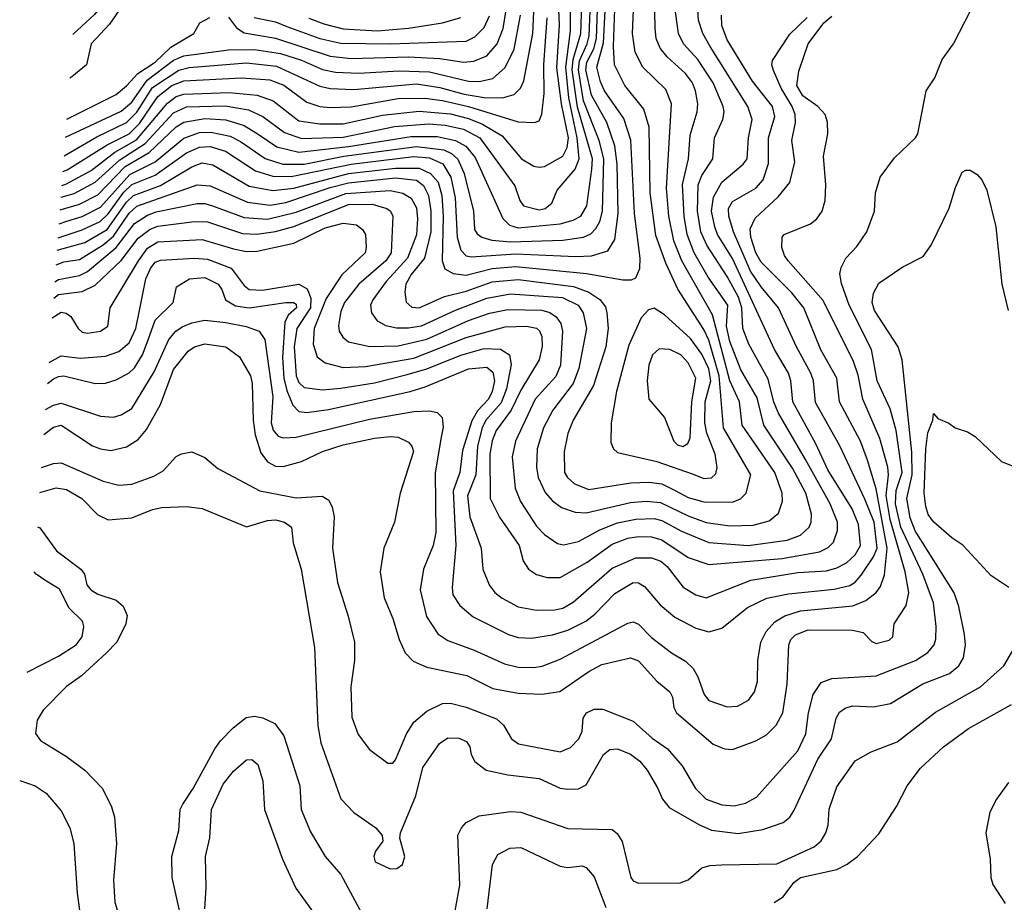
# Model space of a CAD drawing. Extents: x 1173029 to 1307123, y 522559 to 678521.
# Tile 516 of 623: x 1198926 to 1202696, y 659220 to 662597. Entities that reach past the tile are written whole.
import ezdxf

# ---------------------------------------------------------------- set-up
doc = ezdxf.new("R2010")
doc.units = 0

msp = doc.modelspace()

# ---------------------------------------------------------------- linework, layer by layer
at = {"layer": '0CON10XD'}
for points in [[(1199250.3, 664194.1), (1199314.8, 664205.2), (1199375, 664206.5), (1199455, 664196.2), (1199625, 664145.3), (1199685.1, 664135.1), (1199745.6, 664125.6), (1199782.6, 664112.6), (1199799.8, 664095), (1199810.7, 664060.7), (1199830.9, 663815), (1199808.6, 663705), (1199803, 663605), (1199792.2, 663535), (1199748.4, 663445), (1199672.2, 663367.8), (1199605, 663241.2), (1199513.8, 663126.2), (1199341.6, 662835), (1199287.4, 662725), (1199257.6, 662672.4), (1199212.8, 662617.2), (1199129.8, 662541.2)], [(1199073, 661762.8), (1199165, 661792.8), (1199233.9, 661825), (1199265, 661854.6), (1199325, 661937.1), (1199355, 661966.2), (1199445, 662001.8), (1199565, 662087.3), (1199615, 662109.7), (1199655, 662111.7), (1199713.9, 662093.9), (1199829, 662019), (1199895, 661998.1), (1199965, 661997.4), (1200195, 662044.7), (1200435, 662073.7), (1200495, 662068.4), (1200545.9, 662045.9), (1200576.5, 661995), (1200593.3, 661915), (1200600.6, 661765), (1200615.4, 661715.4), (1200635, 661693.5), (1200655, 661689.3), (1200825, 661701.6), (1201055, 661691), (1201115, 661693.3), (1201177.3, 661712.7), (1201204.5, 661755.5), (1201218, 661855), (1201213.2, 662045), (1201204.6, 662115), (1201174, 662204), (1201115, 662308.1), (1201093.2, 662405), (1201097.8, 662435), (1201123.8, 662486.2), (1201134.7, 662525.3), (1201143.9, 662785)], [(1199009.5, 660883), (1199055, 660899.1), (1199085, 660901.6), (1199245, 660830.8), (1199305, 660816.6), (1199355, 660819.3), (1199439.8, 660850.3), (1199475, 660871.1), (1199525, 660925.8), (1199545, 660936.2), (1199585, 660943.8), (1199635, 660922), (1199685, 660879.2), (1199845, 660794.7), (1199985, 660767.5), (1200084.2, 660774.2), (1200109.1, 660759.1), (1200122.1, 660732.1), (1200129.5, 660695), (1200123.8, 660575), (1200143, 660443), (1200183.8, 660315), (1200207.7, 660215), (1200207.7, 660145), (1200194, 660044), (1200198.3, 659928.3), (1200221.7, 659861.7), (1200265, 659804.4), (1200335, 659752), (1200355, 659752.5), (1200364.7, 659765.3), (1200407.4, 659865), (1200435, 659908.8), (1200485, 659951.5), (1200545, 659980.8), (1200575, 659981.5), (1200635, 659966.7), (1200751.3, 659921.3), (1200778.2, 659898.2), (1200809.1, 659845), (1200835.8, 659825.8), (1200995, 659795.3), (1201035, 659811.8), (1201066.9, 659845), (1201079.6, 659875), (1201083.5, 659925), (1201095.8, 659945), (1201125, 659958.9), (1201158.8, 659958.8), (1201275, 659913.3), (1201348.1, 659848.1), (1201406.5, 659806.5), (1201462.1, 659742.1), (1201513.2, 659655), (1201555, 659614.6), (1201615, 659592.7), (1201661.2, 659588.8), (1201705, 659598.5), (1201747.4, 659622.6), (1201905, 659800), (1201935.8, 659865), (1201945.7, 659945), (1201964.2, 660015), (1201995, 660060.4), (1202035, 660075.9), (1202205, 660086.6), (1202355.5, 660144.5), (1202403.7, 660176.3), (1202427.1, 660205), (1202433.8, 660226.2), (1202435.3, 660274.7), (1202424.7, 660365.3), (1202383.8, 660475), (1202300.3, 660655), (1202279.3, 660745), (1202281.7, 660795), (1202304.9, 660865), (1202282.3, 661025), (1202258.3, 661108.3), (1202209.6, 661215), (1202187.1, 661335), (1202102, 661505), (1202072.6, 661587.4), (1202066.4, 661625), (1202070.7, 661649.3), (1202088.6, 661685), (1202131.1, 661728.9), (1202169.5, 661785), (1202198.5, 661865), (1202203.1, 661935), (1202220.8, 661995), (1202275, 662069.2), (1202355.8, 662145), (1202365, 662160), (1202396.7, 662325), (1202430, 662375), (1202457.5, 662445), (1202500.8, 662505), (1202635, 662766.7)], [(1199069.5, 661715.1), (1199175, 661744.3), (1199261.1, 661795), (1199335, 661899.5), (1199361.7, 661925), (1199465, 661962.5), (1199585, 662033.7), (1199625, 662049.6), (1199665, 662041.7), (1199805, 661960.7), (1199895, 661943), (1199975, 661952.8), (1200185, 662008.6), (1200365, 662028.8), (1200455, 662029.6), (1200499.3, 662009.3), (1200528.7, 661975), (1200541.9, 661925), (1200547, 661845), (1200544.1, 661674.1), (1200554.3, 661644.3), (1200585.6, 661625.6), (1200635, 661619.5), (1200735, 661645.4), (1200825, 661653), (1201096.3, 661626.3), (1201235, 661601.8), (1201268.1, 661601.9), (1201285, 661610), (1201300.8, 661645), (1201302.1, 661685), (1201280.6, 661855), (1201266.3, 662136.3), (1201239.1, 662219.1), (1201165, 662324.7), (1201149.2, 662359.2), (1201135.5, 662415), (1201161.9, 662508.1), (1201174.4, 662755)], [(1199056.1, 661531.7), (1199075, 661545.7), (1199165, 661556.6), (1199215, 661581.7), (1199313.9, 661676.1), (1199379.2, 661760.8), (1199425, 661796), (1199455, 661807.2), (1199595, 661825.5), (1199645, 661823.2), (1199778.9, 661778.9), (1199834, 661776), (1199905, 661786.5), (1199975, 661806.4), (1200185, 661890.2), (1200275, 661891.8), (1200331.5, 661875), (1200346.2, 661865), (1200355.3, 661845), (1200347.8, 661705), (1200328.4, 661675), (1200225, 661584.7), (1200169, 661515), (1200155, 661481.2), (1200146.6, 661426.6), (1200149.7, 661405), (1200162.7, 661382.7), (1200184.8, 661364.8), (1200266.4, 661346.4), (1200375, 661349.2), (1200484.6, 661375), (1200645, 661445.8), (1200725, 661473.9), (1200795, 661488.3), (1200925, 661485.2), (1200956.4, 661476.4), (1200980.2, 661460.2), (1200997.6, 661435), (1201004.8, 661405), (1200996.5, 661275), (1200978.2, 661231.8), (1200899.4, 661145), (1200824.8, 660985), (1200811.9, 660925), (1200823.2, 660805), (1200843.4, 660753.4), (1200905, 660658.8), (1200935, 660627.1), (1200985, 660592.9), (1201008.2, 660588.2), (1201065, 660600), (1201147.7, 660645), (1201215, 660672.4), (1201285, 660686.5), (1201355, 660688.5), (1201385, 660680.5), (1201459.5, 660639.5), (1201565, 660596.4), (1201714.8, 660584.8), (1201864.8, 660605.2), (1201915.5, 660625), (1201948.4, 660655), (1201956.4, 660675), (1201957.6, 660705), (1201936.2, 660785), (1201885, 660880.6), (1201775.7, 661045.7), (1201749.9, 661149.9), (1201687.1, 661257.1), (1201645, 661366.2), (1201632.8, 661425), (1201638, 661505), (1201562.3, 661612.3), (1201508.8, 661705), (1201482, 661775), (1201470.4, 661845), (1201464, 661966), (1201487.4, 662065), (1201492.6, 662155), (1201520.2, 662245), (1201522.1, 662275), (1201513.9, 662325), (1201501.5, 662355), (1201475, 662390.9), (1201405, 662455.3), (1201378.3, 662488.3), (1201363.4, 662525), (1201359.6, 662565), (1201356.2, 662686.2)], [(1199060.6, 661593.7), (1199075, 661603), (1199155, 661618.5), (1199185, 661633.8), (1199295, 661726), (1199365, 661817.1), (1199415, 661849.6), (1199448.2, 661861.8), (1199605, 661893.4), (1199635, 661894.1), (1199664.7, 661885.3), (1199785, 661840.2), (1199875, 661834.1), (1199985, 661860.4), (1200175, 661931.8), (1200345, 661943.1), (1200393.5, 661933.5), (1200425, 661914.1), (1200445, 661876.7), (1200449.5, 661835), (1200445, 661774.4), (1200411.3, 661685), (1200329.1, 661595), (1200278.6, 661525), (1200269.4, 661505), (1200273.1, 661475), (1200294.7, 661444.7), (1200327.4, 661427.4), (1200368.7, 661418.7), (1200415, 661418.3), (1200465, 661426.2), (1200595, 661485.8), (1200715, 661532), (1200805, 661548.3), (1201004.4, 661534.4), (1201064.2, 661505), (1201083.8, 661475), (1201095.7, 661415), (1201067.1, 661262.9), (1201045.2, 661205), (1200967, 661103), (1200931, 661035), (1200907.6, 660955), (1200905.2, 660885), (1200911.1, 660845), (1200938.5, 660788.5), (1200965.5, 660755.5), (1201000.3, 660730.3), (1201052.5, 660712.5), (1201095, 660710.4), (1201265, 660750), (1201325.2, 660755.2), (1201379.1, 660749.1), (1201485, 660698.4), (1201555, 660673.4), (1201645, 660661), (1201735, 660663.4), (1201795, 660679.1), (1201831.5, 660708.5), (1201846.4, 660755), (1201845.2, 660785), (1201817, 660865), (1201692, 661045), (1201681.7, 661135), (1201645, 661215.4), (1201578.2, 661468.2), (1201461.6, 661675), (1201430.9, 661750.9), (1201411.5, 661845), (1201403.1, 661953.1), (1201421.8, 662275), (1201399.5, 662329.5), (1201312, 662415), (1201282.6, 662472.6), (1201272.8, 662545), (1201278.5, 662695)], [(1199065.5, 661659.6), (1199095, 661670.4), (1199155, 661680), (1199245, 661735.3), (1199285, 661768.5), (1199345, 661856.9), (1199375, 661883.8), (1199605, 661964.8), (1199655, 661961), (1199798.6, 661898.6), (1199885, 661887.8), (1199945, 661897.9), (1200114.5, 661955.5), (1200185, 661972.8), (1200365, 661991.5), (1200445, 661983.7), (1200472.6, 661962.6), (1200490.8, 661925), (1200500.1, 661865), (1200499.8, 661785), (1200475.5, 661684.5), (1200425, 661622.2), (1200404.4, 661585), (1200400, 661555), (1200405.8, 661515.8), (1200427.4, 661497.4), (1200455, 661494.4), (1200552.6, 661537.4), (1200635, 661558.5), (1200735, 661593.5), (1200835, 661603.3), (1201045.8, 661575.8), (1201105.1, 661555.1), (1201146.7, 661526.7), (1201168.4, 661498.4), (1201174.3, 661475), (1201179, 661415), (1201170, 661345), (1201123, 661197), (1201045.3, 661065), (1201025, 661014), (1201010.4, 660945), (1201012.5, 660865), (1201023.8, 660845), (1201050.9, 660820.9), (1201105, 660799.7), (1201265.5, 660824.5), (1201335, 660827.3), (1201385, 660820.6), (1201435.1, 660795.1), (1201485, 660769.2), (1201545, 660752.5), (1201655, 660751.4), (1201685.7, 660764.3), (1201708.2, 660785), (1201725.3, 660855), (1201620.5, 661035), (1201604.6, 661235), (1201565, 661371.2), (1201545, 661411.9), (1201446.5, 661566.5), (1201400.2, 661665), (1201362, 661772), (1201340.5, 661935), (1201336, 662186), (1201315.9, 662255), (1201243.6, 662345), (1201202.8, 662425), (1201199.5, 662495), (1201205.7, 662675)], [(1199076.9, 661816.4), (1199106.8, 661826.8), (1199165, 661844.3), (1199235, 661880.4), (1199347.8, 662005), (1199445, 662053.8), (1199555, 662144.5), (1199615, 662166.2), (1199657.4, 662167.4), (1199732, 662152), (1199771.4, 662131.4), (1199865.8, 662065.8), (1199933.8, 662045), (1200015, 662044.9), (1200166.7, 662075), (1200445, 662111.9), (1200549.7, 662099.7), (1200579.8, 662085), (1200603.7, 662063.7), (1200628.2, 662008.2), (1200663.5, 661865), (1200668, 661795), (1200677.9, 661777.9), (1200695.5, 661765.5), (1200733.9, 661753.9), (1200805, 661747.4), (1201005, 661753.3), (1201085.1, 661764.9), (1201112.2, 661777.8), (1201132.4, 661797.6), (1201147, 661825), (1201157.2, 661865), (1201162.7, 662065), (1201145.1, 662135.1), (1201085, 662286.8), (1201065.2, 662405), (1201069.7, 662440.3), (1201099.3, 662505), (1201106.6, 662535), (1201113.4, 662695)], [(1199080.8, 661869.9), (1199155, 661891.4), (1199225, 661926.7), (1199330.4, 662035), (1199421.2, 662088.8), (1199525, 662187.7), (1199555, 662204.5), (1199635, 662218.9), (1199715, 662213.8), (1199785, 662192.5), (1199838.9, 662158.9), (1199910.4, 662110.4), (1199995, 662090.8), (1200185, 662112.1), (1200425, 662150.2), (1200525, 662150.6), (1200595.1, 662135.1), (1200633.9, 662113.9), (1200669.5, 662069.5), (1200776, 661836), (1200801.4, 661811.4), (1200835, 661800.9), (1200995, 661816.1), (1201045, 661829.6), (1201074.6, 661845.4), (1201097.8, 661885), (1201116.9, 662025), (1201119.6, 662065), (1201062.3, 662262.3), (1201041.6, 662405), (1201045.2, 662444.8), (1201074.3, 662545), (1201079.1, 662695)], [(1199084.3, 661918.3), (1199135, 661932.5), (1199215, 661975.4), (1199309, 662061), (1199406.4, 662123.6), (1199515, 662241.4), (1199565, 662264.1), (1199713, 662267), (1199801.8, 662251.8), (1199856.4, 662226.4), (1199940.4, 662165), (1200005, 662142.6), (1200165, 662147.8), (1200360.9, 662189.1), (1200491.9, 662198.1), (1200555, 662194), (1200625, 662178.3), (1200687.3, 662145), (1200821.5, 661961.5), (1200840.9, 661905), (1200855, 661884.5), (1200915, 661869.2), (1200938.1, 661875), (1200963.1, 661895), (1200983.3, 661945), (1201052.2, 662025), (1201068.4, 662065), (1201060.7, 662145), (1201028.8, 662298.8), (1201016.6, 662415), (1201035.5, 662555), (1201034.9, 662695)], [(1199087.6, 661962.9), (1199102.3, 661967.7), (1199199.5, 662020.5), (1199290.2, 662089.8), (1199372.7, 662137.3), (1199491.8, 662278.2), (1199525, 662302.8), (1199555, 662312.8), (1199728.5, 662318.5), (1199835, 662308.8), (1199896.8, 662286.8), (1199995, 662210.4), (1200075, 662199.1), (1200165, 662199.1), (1200315, 662232.2), (1200455, 662247.6), (1200575, 662236.7), (1200645, 662219.5), (1200697.4, 662197.4), (1200772.9, 662152.9), (1200847.5, 662065), (1200895, 662037), (1200915, 662032.3), (1200935, 662035.7), (1201005.1, 662074.9), (1201021.8, 662108.2), (1201026.9, 662145), (1201000.4, 662275), (1200983.1, 662413.1), (1200992.3, 662577.7), (1200988.2, 662695)], [(1199038.2, 661285.9), (1199085, 661311.1), (1199157.8, 661302.2), (1199255, 661309.3), (1199305, 661327.9), (1199345, 661360.7), (1199371, 661415), (1199384.3, 661484.3), (1199408.8, 661605), (1199426.3, 661645), (1199445, 661670), (1199465, 661677), (1199595, 661684.8), (1199645, 661680.8), (1199736.3, 661646.3), (1199785, 661580.5), (1199805, 661564.4), (1199855, 661562.7), (1199995, 661585.8), (1200027.2, 661567.2), (1200041, 661531), (1200039.6, 661495), (1199986.5, 661415), (1199976.5, 661345), (1199984.5, 661234.5), (1199995, 661208.7), (1200015, 661190.3), (1200085, 661181.3), (1200155, 661187.4), (1200285, 661208.2), (1200409, 661239), (1200485, 661261.6), (1200615, 661313.4), (1200705, 661339.2), (1200766.7, 661336.7), (1200801.5, 661315), (1200807.2, 661277.2), (1200790.1, 661185), (1200769.5, 661130.5), (1200711, 661065), (1200696.1, 661035), (1200678.6, 660965), (1200672.5, 660855), (1200640.8, 660775), (1200649.8, 660695), (1200692.5, 660575), (1200699.2, 660495), (1200723.8, 660435), (1200745, 660405.6), (1200773, 660383), (1200835, 660350.7), (1200905, 660337.2), (1200975, 660339.5), (1201005, 660345.3), (1201045, 660368.9), (1201195, 660499), (1201285, 660538.4), (1201345, 660537.4), (1201380.8, 660525), (1201405.7, 660505), (1201466, 660426), (1201515, 660396.7), (1201555, 660385.3), (1201725, 660452.8), (1201905, 660481.7), (1202015, 660488.7), (1202055, 660499.6), (1202091.7, 660518.3), (1202125, 660550), (1202144.8, 660585), (1202137.2, 660665), (1202113.4, 660725), (1202020.8, 660875), (1201974.6, 660974.6), (1201886.1, 661135), (1201879, 661215), (1201869.1, 661245), (1201816.1, 661335), (1201655, 661683.2), (1201598.4, 661775), (1201588, 661805), (1201575.4, 661865), (1201582.2, 661917.8), (1201614.3, 661975.7), (1201696.4, 662045), (1201711.5, 662065), (1201717.1, 662145), (1201730, 662215), (1201714.3, 662265), (1201570.2, 662495), (1201541.3, 662545), (1201525.2, 662595), (1201521.9, 662635)], [(1199050.7, 661456.9), (1199085, 661478.4), (1199104.3, 661474.3), (1199121.3, 661461.3), (1199149.3, 661415), (1199165, 661401.6), (1199185, 661397.6), (1199235, 661404.7), (1199263.5, 661425), (1199272.1, 661495), (1199380.9, 661675), (1199415, 661723.4), (1199455, 661746.7), (1199625, 661756.7), (1199745, 661720), (1199795, 661710.6), (1199835, 661711), (1199975, 661741.9), (1200095, 661800.8), (1200165, 661818.3), (1200215, 661811.8), (1200239.1, 661795), (1200250.4, 661775), (1200253.2, 661725), (1200248.2, 661705), (1200159.3, 661620.7), (1200099.1, 661530.9), (1200053, 661415), (1200049.8, 661355), (1200065, 661306.5), (1200095, 661284.1), (1200165, 661265.7), (1200250.5, 661269.5), (1200435, 661302.3), (1200635, 661380.9), (1200785, 661421.5), (1200866.7, 661425), (1200905, 661416.3), (1200916.7, 661406.7), (1200924.7, 661385), (1200926.6, 661346.6), (1200915.2, 661295), (1200845, 661179.1), (1200807.5, 661102.5), (1200750.4, 661025), (1200735, 660985.6), (1200726.1, 660935), (1200726.8, 660765), (1200763.7, 660693.7), (1200838.4, 660585), (1200853.2, 660526.8), (1200874.4, 660495), (1200905, 660473.8), (1200945, 660463.2), (1200995, 660462.5), (1201099.1, 660520.9), (1201195, 660590.4), (1201255, 660613), (1201295, 660619.3), (1201345, 660617.8), (1201385, 660606.7), (1201485, 660539.5), (1201565, 660512.5), (1201845, 660535.1), (1201988.7, 660561.3), (1202022.1, 660577.9), (1202041.5, 660598.5), (1202057.6, 660642.4), (1202057.7, 660675), (1202028.7, 660745), (1201935, 660914.7), (1201831, 661091), (1201814, 661134), (1201792.2, 661222.2), (1201718, 661355), (1201695, 661415.8), (1201691.5, 661495), (1201678.7, 661535), (1201635, 661614.7), (1201556.5, 661735), (1201534.3, 661785), (1201520.9, 661865), (1201524.2, 661965), (1201538.4, 662001.6), (1201579.7, 662065), (1201586.4, 662145), (1201618.1, 662215), (1201623.2, 662245), (1201619.8, 662265), (1201580.7, 662355), (1201522.5, 662445), (1201468.2, 662505), (1201448.3, 662545), (1201433.7, 662655)], [(1199095.8, 662075.8), (1199221, 662149), (1199335, 662203.6), (1199375, 662243.1), (1199435, 662338), (1199535, 662403.7), (1199575, 662413.7), (1199795, 662432.6), (1199909.2, 662419.2), (1200075, 662343), (1200115, 662333.8), (1200205, 662330.6), (1200445, 662351.5), (1200535, 662338.1), (1200627.4, 662312.6), (1200705, 662299.7), (1200775, 662298.4), (1200818.7, 662311.3), (1200844.1, 662335), (1200856.2, 662363.8), (1200891.1, 662545), (1200895.4, 662655)], [(1199306.8, 662633.2), (1199270, 662580), (1199199.6, 662505), (1199182.1, 662425), (1199125, 662378), (1199117.6, 662374)], [(1199725, 662607.5), (1199755.5, 662565.5), (1199785, 662547.5), (1199905, 662526.6), (1200115, 662458.3), (1200195, 662449.1), (1200415, 662454.6), (1200535, 662449.2), (1200625, 662434.8), (1200665, 662438.5), (1200715, 662459.3), (1200753.7, 662505), (1200776.6, 662563.4), (1200788.3, 662635)], [(1199018.3, 661009.4), (1199055, 661038.4), (1199085, 661046.2), (1199205, 660967.1), (1199235.4, 660954.6), (1199275, 660949.1), (1199335, 660962.8), (1199379.3, 660990.7), (1199411.3, 661028.7), (1199464.5, 661124.5), (1199515, 661258.8), (1199571.4, 661328.6), (1199595, 661345.3), (1199635, 661357.2), (1199715, 661345.8), (1199767.2, 661307.2), (1199809.5, 661235), (1199816.5, 661205), (1199820.2, 661065), (1199828, 661008), (1199849.7, 660939.7), (1199875, 660905.9), (1199905, 660888.8), (1199935, 660887.5), (1200005, 660906.7), (1200085.6, 660945), (1200165, 660970.2), (1200285, 660996), (1200345, 661002.5), (1200375, 660999.7), (1200415, 660980.5), (1200427.7, 660965), (1200433.2, 660945), (1200382.5, 660785), (1200361.2, 660675), (1200319.6, 660575), (1200306.2, 660485), (1200320.9, 660385), (1200355, 660306.2), (1200378.5, 660225), (1200401.9, 660175), (1200433.1, 660143.1), (1200485, 660119.1), (1200637.5, 660087.5), (1200737.9, 660037.9), (1200835, 660020.5), (1200925, 660015.9), (1200993.6, 660026.4), (1201105, 660102.9), (1201155, 660130.3), (1201265, 660155.9), (1201295, 660143.8), (1201365.7, 660065.7), (1201415.6, 660025), (1201425.6, 660005), (1201430, 659965), (1201441.4, 659945), (1201581.2, 659825), (1201625, 659806.7), (1201655, 659804.5), (1201745, 659837.9), (1201785, 659860.4), (1201822.4, 659897.6), (1201847.7, 659945), (1201864.2, 660055), (1201870.7, 660205), (1201878.6, 660225), (1201896.6, 660243.4), (1201945, 660263), (1202115, 660261.6), (1202155, 660251.8), (1202188.1, 660218.1), (1202205, 660209.6), (1202255, 660223.1), (1202268.8, 660235), (1202273.8, 660285), (1202319.7, 660355), (1202330, 660405), (1202315.8, 660485), (1202258.7, 660685), (1202244.1, 660775.9), (1202253, 660855), (1202250.5, 660885), (1202220, 660995), (1202154.4, 661145), (1202136.4, 661236.4), (1202119, 661289), (1202002.5, 661522.5), (1201868.2, 661675), (1201854.1, 661695), (1201844.6, 661725), (1201845.6, 661764.4), (1201852.5, 661775), (1201953.8, 661816.2), (1201978.6, 661835), (1201998.9, 661865), (1202009.5, 661905), (1202012.3, 661965), (1202004.2, 662075), (1202019.7, 662160.3), (1202019.5, 662205), (1202009.5, 662235), (1201982.1, 662265), (1201925, 662305.7), (1201901.7, 662345), (1201909.3, 662400.7), (1201944.6, 662505), (1202005, 662585.4), (1202035, 662611.1)], [(1199025, 661105.5), (1199055, 661121.7), (1199085, 661129.8), (1199235, 661079.7), (1199285, 661076.7), (1199315, 661085.3), (1199355, 661109.2), (1199440.6, 661249.4), (1199496.4, 661373.6), (1199523.4, 661405), (1199548.1, 661421.9), (1199585, 661437.4), (1199635, 661446.8), (1199715, 661438.7), (1199792.6, 661422.6), (1199843.1, 661405), (1199865, 661374), (1199895.6, 661154.4), (1199888.8, 661055), (1199896.6, 661026.6), (1199915, 661003.3), (1199935, 660996.6), (1199985, 660999.5), (1200265, 661068), (1200435, 661097.6), (1200495, 661100), (1200524.5, 661094.5), (1200543.1, 661075), (1200547.5, 661037.5), (1200540.1, 660999.9), (1200516.2, 660863.8), (1200518.7, 660635), (1200508.5, 660585), (1200471.5, 660495), (1200458.8, 660415), (1200483.1, 660313.1), (1200527.3, 660247.3), (1200565, 660221.3), (1200665.6, 660185), (1200782.1, 660132.1), (1200835, 660119.2), (1200895, 660118.6), (1200926.8, 660123.2), (1200995, 660149.7), (1201255, 660287.5), (1201275, 660293.1), (1201295, 660283.8), (1201345, 660233.2), (1201421.9, 660175), (1201475, 660142.9), (1201504.8, 660114.8), (1201522.8, 660082.8), (1201546.5, 660015), (1201565, 659991.5), (1201635, 659967.9), (1201675, 659970.5), (1201716.5, 659993.5), (1201740, 660025), (1201750.4, 660065), (1201752.5, 660145), (1201764.1, 660215), (1201783.7, 660256.3), (1201817, 660293), (1201855, 660315.7), (1201915, 660334.8), (1202116.1, 660353.9), (1202165.2, 660374.8), (1202205.2, 660404.8), (1202222.1, 660427.9), (1202237.4, 660472.6), (1202247.9, 660575), (1202205, 660801.5), (1202172, 660912), (1202145.2, 660985), (1202065.2, 661135), (1202054.8, 661225), (1201994, 661334), (1201928.4, 661495), (1201882.1, 661552.1), (1201765, 661670), (1201744.5, 661705), (1201725.2, 661765), (1201723.5, 661796.5), (1201741.9, 661838.1), (1201830.3, 661919.7), (1201875.3, 661974.7), (1201893.7, 662053.7), (1201882.3, 662135), (1201896.5, 662203.5), (1201895.2, 662235), (1201884.2, 662265), (1201841.6, 662335), (1201812.8, 662402.8), (1201805.4, 662425), (1201808.4, 662441.6), (1201875, 662541.9), (1201941.5, 662605)], [(1199032.3, 661204.5), (1199055, 661223), (1199075, 661232.4), (1199095, 661234), (1199215, 661205.3), (1199255, 661206.7), (1199295, 661219.1), (1199345, 661246.4), (1199365.2, 661265), (1199395.8, 661314.2), (1199417.7, 661372.3), (1199445, 661446.8), (1199513.3, 661515), (1199526.9, 661575), (1199576, 661605), (1199635, 661610.7), (1199685.5, 661585), (1199700.5, 661565), (1199714.4, 661525), (1199751.8, 661501.8), (1199805, 661494.1), (1199945, 661515.2), (1199974.7, 661514.7), (1199985, 661508.5), (1199985.8, 661495), (1199953.5, 661466.5), (1199940.6, 661439.4), (1199932.4, 661305), (1199937.8, 661225), (1199948.6, 661178.6), (1199971.8, 661121.8), (1199995, 661097.8), (1200025, 661094.4), (1200108, 661105), (1200421.4, 661175), (1200478, 661192), (1200645, 661261), (1200715, 661267), (1200737.8, 661247.8), (1200744.5, 661215), (1200734.8, 661175), (1200721.6, 661145), (1200679.4, 661100.6), (1200657.6, 661062.4), (1200621, 660949), (1200611.1, 660865), (1200586.1, 660793.9), (1200596.1, 660585), (1200582.2, 660425), (1200585, 660396.7), (1200611.1, 660355), (1200662.4, 660312.4), (1200797.1, 660245), (1200835, 660233.6), (1200885, 660230), (1200966.3, 660243.7), (1201025, 660261.5), (1201094.2, 660295.8), (1201128.1, 660321.9), (1201205, 660402), (1201275, 660443.2), (1201295, 660441.9), (1201318.3, 660428.3), (1201378.1, 660358.1), (1201435, 660311.1), (1201515, 660269.3), (1201565, 660254.6), (1201615, 660268.9), (1201712.2, 660347.8), (1201786.6, 660383.4), (1201869.6, 660400.4), (1202045, 660417.9), (1202105, 660432.7), (1202125.1, 660444.9), (1202148.4, 660471.6), (1202195, 660541.4), (1202208.7, 660575), (1202197.4, 660675), (1202162.2, 660762.2), (1202066.4, 660966.4), (1201972.9, 661132.9), (1201966, 661215), (1201955.2, 661245), (1201900.2, 661345), (1201832, 661495), (1201765, 661574.7), (1201724.4, 661634.4), (1201658.7, 661785), (1201640.7, 661845), (1201640.2, 661875), (1201655, 661901.3), (1201745, 661952.2), (1201772.2, 661985), (1201793.1, 662046.9), (1201793.3, 662145), (1201817.3, 662227.3), (1201808.1, 662265), (1201732, 662362), (1201635, 662520.4), (1201614, 662575), (1201612.5, 662615)], [(1199091.5, 662016.8), (1199107.4, 662022.6), (1199261.5, 662118.5), (1199345, 662160), (1199385, 662200), (1199455, 662303.4), (1199508.8, 662345), (1199555, 662362.7), (1199775, 662374.6), (1199883.1, 662366.9), (1199936.8, 662346.8), (1200025, 662281.8), (1200075, 662265.6), (1200115, 662261.2), (1200195, 662264.2), (1200374.6, 662295.4), (1200477.5, 662297.5), (1200545, 662288.6), (1200645, 662264.9), (1200835, 662206.8), (1200896.5, 662203.5), (1200915, 662210), (1200924.7, 662235.3), (1200933.7, 662315), (1200932.7, 662425), (1200945.4, 662604.6)], [(1199101.1, 662148.2), (1199315, 662247.7), (1199355, 662281.2), (1199414, 662366), (1199515, 662442), (1199555, 662459.5), (1199725, 662481.8), (1199825, 662483.6), (1199925, 662467.9), (1200005, 662441.8), (1200085, 662406.7), (1200135, 662396.1), (1200225, 662392.1), (1200378.1, 662401.9), (1200495, 662397.7), (1200645, 662361.6), (1200685, 662361), (1200738.1, 662371.9), (1200785, 662413.9), (1200818.8, 662485), (1200843.8, 662615)], [(1199106.1, 662217), (1199295, 662311.6), (1199335, 662343.6), (1199378.3, 662391.7), (1199444.8, 662435), (1199505, 662492.7), (1199592.9, 662545), (1199616, 662585), (1199654, 662605)], [(1199823.5, 662605), (1199905, 662588.8), (1199949.2, 662570.8), (1200075, 662525.1), (1200155, 662507.4), (1200345, 662504.6), (1200635, 662515.2), (1200668.5, 662531.5), (1200705, 662567.5), (1200725, 662611.9)], [(1200033.4, 662603.4), (1200091, 662581), (1200165, 662562.6), (1200295, 662554.6), (1200415, 662564.6), (1200545.2, 662584.8), (1200615, 662605.3)], [(1199002.8, 660787.9), (1199065, 660806), (1199105, 660800), (1199163.5, 660765), (1199225, 660702.2), (1199265, 660683.5), (1199355, 660691.1), (1199435, 660723.2), (1199470.4, 660730.4), (1199565, 660733.9), (1199625, 660727.1), (1199795, 660656.2), (1199875, 660681.2), (1199905, 660682.9), (1199940, 660675), (1199967.1, 660655), (1199972.9, 660595), (1200003.9, 660495), (1200054.5, 660195), (1200068, 659895), (1200079.5, 659829.5), (1200155.3, 659615.3), (1200205, 659563.1), (1200290, 659505), (1200313.8, 659475), (1200315.9, 659454.1), (1200288.8, 659415), (1200282.5, 659395), (1200286.7, 659375), (1200345, 659348), (1200370.5, 659349.5), (1200391.2, 659365), (1200400, 659395), (1200382, 659465), (1200384.2, 659485), (1200442.3, 659627.7), (1200470, 659735), (1200533, 659827), (1200565, 659849.4), (1200607.6, 659847.6), (1200636.2, 659835), (1200649.2, 659815), (1200654.2, 659785), (1200668.6, 659758.6), (1200712.5, 659725), (1200795, 659707.3), (1200915, 659693.3), (1200995, 659657.1), (1201025, 659652.1), (1201065, 659653.6), (1201095, 659668.9), (1201161.1, 659785), (1201185.2, 659804.8), (1201215, 659807.2), (1201265, 659786.1), (1201299.9, 659759.9), (1201328.2, 659725), (1201367.9, 659657.9), (1201387.3, 659615), (1201413, 659583), (1201526.9, 659516.9), (1201575, 659495.8), (1201676.8, 659483.2), (1201772, 659498), (1201849.2, 659525), (1201874.5, 659545), (1201890.7, 659569.3), (1201982.5, 659767.5), (1202034.8, 659845), (1202052.5, 659925), (1202065, 659947.3), (1202087.1, 659962.9), (1202115, 659971.8), (1202195, 659967.8), (1202259.6, 659980.4), (1202384.2, 660055.8), (1202485.5, 660095), (1202521.5, 660125), (1202540, 660155), (1202548, 660205), (1202543.1, 660245), (1202522.1, 660352.1), (1202504.3, 660404.3), (1202355, 660641.2), (1202335, 660690.5), (1202322.6, 660765), (1202342.8, 660855), (1202341.7, 660941.7), (1202305.3, 661295.3), (1202289.1, 661345), (1202199.4, 661485), (1202190.5, 661515), (1202195, 661551.2), (1202215, 661588.6), (1202308, 661652), (1202385, 661691.4), (1202415.5, 661734.5), (1202484.6, 661875.4), (1202508.8, 661955), (1202535, 662014), (1202548.1, 662021.9), (1202565, 662021.1), (1202591.9, 662005), (1202610, 661985), (1202629.2, 661945), (1202663.4, 661805), (1202687, 661585), (1202710.3, 661485)], [(1201545, 660841.6), (1201575, 660844.7), (1201590.9, 660859.1), (1201596, 660884), (1201588.6, 660935), (1201557.2, 661015), (1201549.9, 661055), (1201551.2, 661135), (1201571.7, 661215), (1201565, 661260.7), (1201537.8, 661317.8), (1201495, 661376.7), (1201395, 661467.3), (1201355, 661492.9), (1201333.2, 661486.8), (1201305, 661456), (1201257.7, 661352.3), (1201211.4, 661175), (1201191.1, 661055), (1201189.7, 660979.7), (1201199.2, 660955), (1201215, 660941.4), (1201365, 660906.5), (1201505, 660858.4), (1201545, 660841.6)], [(1201465, 660964), (1201484.8, 660975.3), (1201492.9, 660997.1), (1201500, 661135), (1201514.4, 661225), (1201485, 661284.6), (1201457.7, 661315), (1201415, 661335.8), (1201375, 661338), (1201348.7, 661315), (1201335.3, 661275), (1201328.7, 661215), (1201335.3, 661145.3), (1201394.5, 661074.5), (1201430, 660985), (1201445, 660970), (1201465, 660964)], [(1202713.8, 660425), (1202645, 660470.6), (1202602.9, 660515), (1202536.6, 660586.6), (1202495, 660614.3), (1202425, 660675.6), (1202405, 660704.3), (1202395, 660734), (1202389.2, 660785), (1202395.3, 660955), (1202403.5, 661016.5), (1202422.5, 661065), (1202425, 661090), (1202441.7, 661071.7), (1202483.6, 661053.6), (1202507.5, 661035), (1202555, 661020), (1202585, 661002.5), (1202685, 660906.7), (1202785.7, 660865.7)], [(1198993.6, 660656.1), (1199003.2, 660653.2), (1199067.5, 660565), (1199160.6, 660495), (1199174.3, 660475), (1199182.5, 660435), (1199198, 660415), (1199225, 660398.5), (1199295, 660375.6), (1199322.7, 660352.7), (1199336.9, 660316.9), (1199332, 660285), (1199298.4, 660215), (1199257.1, 660172.9), (1199163, 660087), (1199105.6, 660045), (1199016, 659955), (1198993, 659917), (1198985.9, 659865.9), (1199005, 659839.2), (1199105, 659778.1), (1199175.3, 659725.3), (1199243.1, 659655), (1199277.5, 659585), (1199288.5, 659545), (1199296.2, 659445), (1199284.6, 659305), (1199290.5, 659220.5), (1199316.3, 659136.3)], [(1198954.9, 660100.8), (1199075, 660162.2), (1199141.8, 660205), (1199165.5, 660235), (1199171.1, 660275), (1199166.9, 660295), (1199115.2, 660345.2), (1199078.4, 660418.4), (1199022.5, 660452.5), (1198989.6, 660475), (1198981.6, 660483.9)], [(1200585.4, 659145), (1200610.9, 659285), (1200603.8, 659476.2), (1200617.1, 659505), (1200635.4, 659524.6), (1200685, 659550.5), (1200805, 659566.7), (1200845, 659565.3), (1201025, 659502.7), (1201195, 659498), (1201213.4, 659483.4), (1201232.2, 659452.2), (1201266.1, 659315), (1201275, 659302.1), (1201295, 659292.8), (1201455.2, 659294.8), (1201485, 659305.5), (1201538.3, 659351.7), (1201568.8, 659361.2), (1201612.6, 659362.6), (1201825, 659367.5), (1201968.3, 659431.7), (1201994.8, 659455.2), (1202012.7, 659485), (1202021.1, 659515), (1202025.6, 659575.6), (1202055, 659661.2), (1202125, 659760.8), (1202186.2, 659795), (1202286.3, 659833.7), (1202432.1, 659947.9), (1202605.2, 660044.8), (1202694.5, 660125), (1202759.4, 660235)], [(1201815, 659218.5), (1201849.5, 659240.5), (1201890.6, 659295), (1201915, 659314.7), (1202054.2, 659345.8), (1202094.7, 659365.3), (1202134.4, 659395), (1202215, 659482), (1202283.7, 659586.3), (1202324.5, 659665), (1202375, 659733.1), (1202463.5, 659815), (1202558.9, 659885), (1202723.7, 659976.3)], [(1199554.7, 659115), (1199509.6, 659315), (1199509.1, 659395), (1199534.7, 659495), (1199540.7, 659575), (1199550, 659595), (1199590.8, 659655), (1199672.5, 659807.5), (1199695, 659838.2), (1199743.1, 659886.9), (1199793.5, 659926.5), (1199825, 659932.5), (1199856.3, 659926.3), (1199903.4, 659903.4), (1199937.3, 659857.3), (1199998.2, 659665), (1200003.9, 659575), (1200039.3, 659489.3), (1200095.3, 659395.3), (1200155, 659325.8), (1200253.9, 659143.9)], [(1199634.7, 659195.3), (1199640, 659275), (1199636.8, 659395), (1199653.6, 659466.4), (1199660.9, 659575), (1199705, 659671.5), (1199745, 659721.9), (1199795, 659765.5), (1199815, 659766.7), (1199837.7, 659747.7), (1199857.1, 659685), (1199862.7, 659575), (1199931.8, 659385), (1199983.8, 659273.8), (1200070.8, 659150.8)], [(1198925.9, 659686.1), (1198985, 659665.4), (1199027, 659637), (1199085, 659569.2), (1199117.3, 659505), (1199133.6, 659445), (1199145.4, 659255), (1199163.8, 659125)], [(1202711.8, 659678.2), (1202665.9, 659615), (1202640.8, 659565), (1202625.2, 659485.3), (1202641.8, 659385), (1202644.3, 659315), (1202652.6, 659287.4), (1202699.4, 659215)], [(1200715.3, 659195.3), (1200736.2, 659363.8), (1200757.3, 659402.7), (1200802.9, 659427.1), (1200845, 659429.6), (1200995, 659358.1), (1201025, 659353.1), (1201079.7, 659359.7), (1201095, 659352.5), (1201125, 659317.5), (1201169.7, 659199.7)]]:
    msp.add_lwpolyline(points, dxfattribs=at)

doc.saveas('drawing.dxf')
